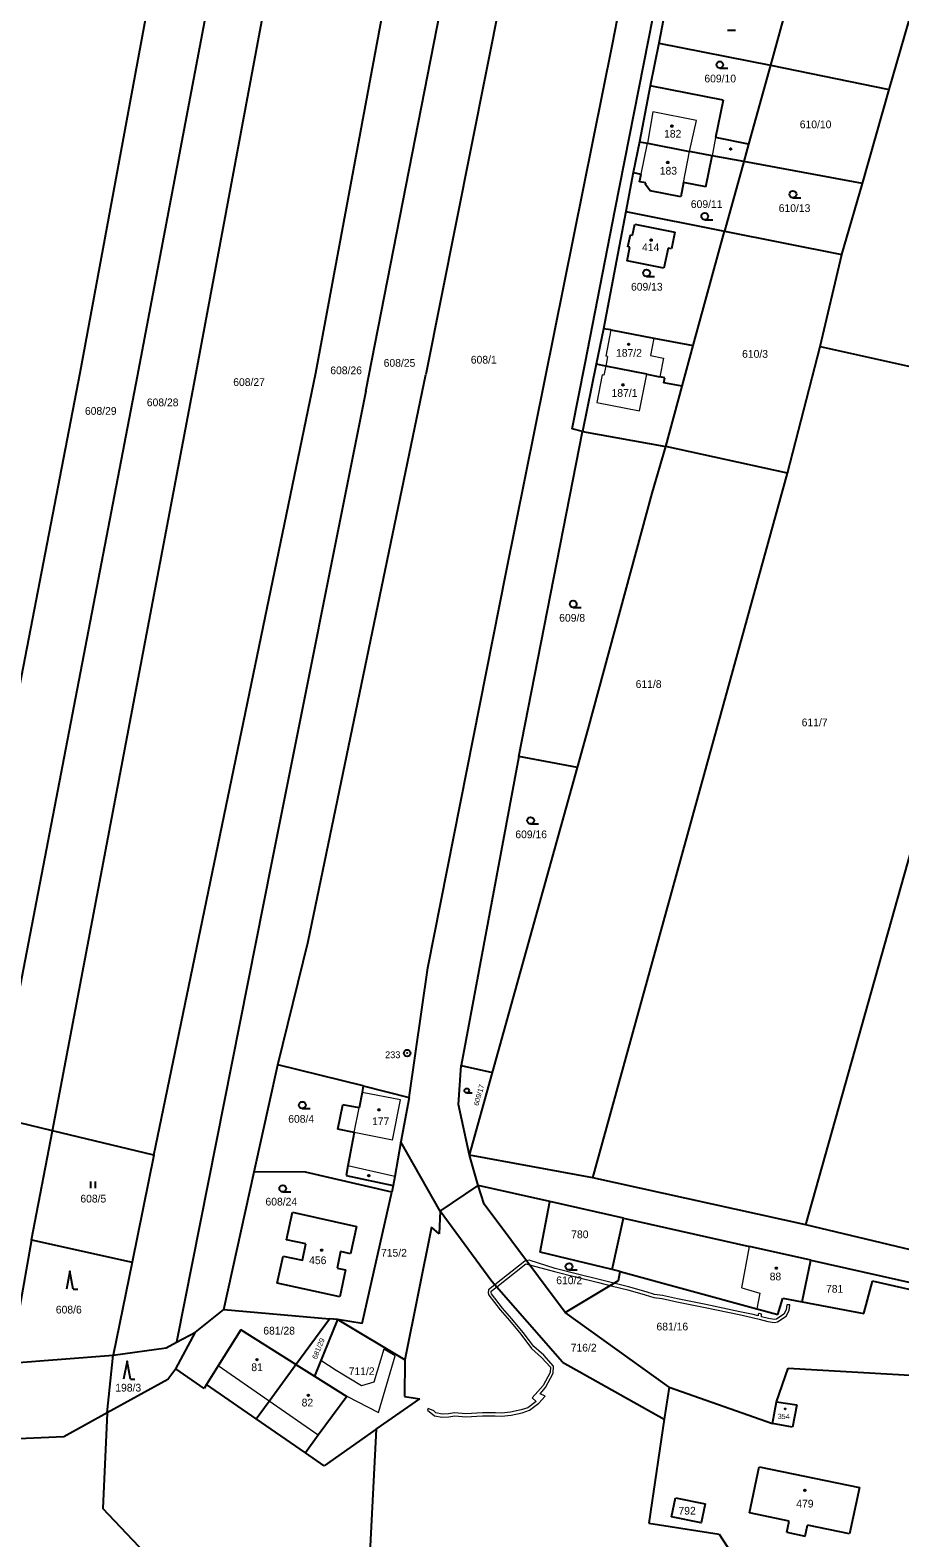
# Model space of a CAD drawing. Extents: x -701211 to -698780, y -1014269 to -1012378.
# Drawn here: x -700546.2 to -700355.1, y -1013919 to -1013587.7 of the extents above; entities that cross this region are included whole.
import ezdxf
from ezdxf.enums import TextEntityAlignment as Align

# ---------------------------------------------------------------- set-up
doc = ezdxf.new("R2010")
doc.units = 0
doc.header["$LTSCALE"] = 0.68
for name, color, linetype, lineweight in [('1', 7, 'Continuous', 25), ('13', 7, 'Continuous', 13), ('3', 7, 'Continuous', 25), ('4', 7, 'Continuous', 13), ('5', 7, 'Continuous', 25), ('8', 7, 'Continuous', 25)]:
    doc.layers.add(name, color=color, linetype=linetype, lineweight=lineweight)
doc.layers.add('2', color=7, linetype='Continuous')

msp = doc.modelspace()

# ---------------------------------------------------------------- linework, layer by layer
at = {"layer": '1'}
for p, q in [((-700418.23, -1013590.79), (-700394.56, -1013471.67)), ((-700535.23, -1013662.99), (-700512.7, -1013541.3)), ((-700522.57, -1013663.69), (-700499.72, -1013542.66)), ((-700437.71, -1013555.38), (-700459.21, -1013663.38)), ((-700509.91, -1013664.16), (-700489.96, -1013557.24)), ((-700483.42, -1013662.99), (-700464.75, -1013562.39)), ((-700472.4, -1013666.98), (-700452.48, -1013565.24)), ((-700410.31, -1013589.85), (-700405.22, -1013563.77)), ((-700376.28, -1013569.26), (-700383.46, -1013595.38)), ((-700357.38, -1013600.69), (-700349.66, -1013573.99)), ((-700405.66, -1013578.27), (-700408.05, -1013590.51)), ((-700441.55, -1013706.77), (-700418.23, -1013590.79)), ((-700417.61, -1013627.04), (-700410.31, -1013589.85)), ((-700408.05, -1013590.51), (-700409.9, -1013599.93)), ((-700408.05, -1013590.51), (-700383.46, -1013595.38)), ((-700383.46, -1013595.38), (-700388.3, -1013612.71)), ((-700383.46, -1013595.38), (-700357.38, -1013600.69)), ((-700409.9, -1013599.93), (-700412.3, -1013612.19)), ((-700393.92, -1013603.06), (-700409.9, -1013599.93)), ((-700363.26, -1013621.4), (-700357.38, -1013600.69)), ((-700393.92, -1013603.06), (-700395.54, -1013611.28)), ((-700412.3, -1013612.19), (-700413.63, -1013618.96)), ((-700412.3, -1013612.19), (-700410.54, -1013612.54)), ((-700410.54, -1013612.54), (-700401.25, -1013614.38)), ((-700388.3, -1013612.71), (-700395.54, -1013611.28)), ((-700388.3, -1013612.71), (-700389.38, -1013616.56)), ((-700396.33, -1013615.28), (-700401.25, -1013614.38)), ((-700397.68, -1013622.14), (-700396.33, -1013615.28)), ((-700389.38, -1013616.56), (-700396.33, -1013615.28)), ((-700413.63, -1013618.96), (-700415.31, -1013627.56)), ((-700413.63, -1013618.96), (-700411.88, -1013619.34)), ((-700412.24, -1013620.98), (-700411.88, -1013619.34)), ((-700389.38, -1013616.56), (-700393.59, -1013631.88)), ((-700363.26, -1013621.4), (-700389.38, -1013616.56)), ((-700410.86, -1013621.24), (-700412.24, -1013620.98)), ((-700410.92, -1013621.58), (-700410.86, -1013621.24)), ((-700409.95, -1013622.98), (-700410.92, -1013621.58)), ((-700402.59, -1013621.17), (-700403.22, -1013624.34)), ((-700397.68, -1013622.14), (-700402.59, -1013621.17)), ((-700367.79, -1013636.98), (-700363.26, -1013621.4)), ((-700403.22, -1013624.34), (-700409.95, -1013622.98)), ((-700424.24, -1013660.84), (-700417.61, -1013627.04)), ((-700415.31, -1013627.56), (-700420.17, -1013653.3)), ((-700415.31, -1013627.56), (-700393.59, -1013631.88)), ((-700414.81, -1013635.27), (-700414.25, -1013632.67)), ((-700414.25, -1013632.67), (-700413.81, -1013632.76)), ((-700413.81, -1013632.76), (-700413.32, -1013630.28)), ((-700413.32, -1013630.28), (-700404.51, -1013632.07)), ((-700404.51, -1013632.07), (-700405.26, -1013635.74)), ((-700393.59, -1013631.88), (-700367.79, -1013636.98)), ((-700414.98, -1013638.36), (-700414.37, -1013635.36)), ((-700414.37, -1013635.36), (-700414.81, -1013635.27)), ((-700405.99, -1013635.6), (-700406.89, -1013640)), ((-700405.26, -1013635.74), (-700405.99, -1013635.6)), ((-700406.89, -1013640), (-700414.98, -1013638.36)), ((-700372.54, -1013657.2), (-700367.79, -1013636.98)), ((-700420.17, -1013653.3), (-700421.77, -1013661.11)), ((-700418.54, -1013653.54), (-700420.17, -1013653.3)), ((-700418.54, -1013653.54), (-700409.11, -1013655.34)), ((-700409.11, -1013655.34), (-700400.45, -1013657)), ((-700379.77, -1013685.06), (-700372.54, -1013657.2)), ((-700372.54, -1013657.2), (-700324.49, -1013667.95)), ((-700427.07, -1013675.27), (-700424.24, -1013660.84)), ((-700421.77, -1013661.11), (-700424.78, -1013675.86)), ((-700419.7, -1013661.52), (-700421.77, -1013661.11)), ((-700410.67, -1013663.29), (-700419.7, -1013661.52)), ((-700566.22, -1013823.49), (-700535.23, -1013662.99)), ((-700553.9, -1013826.46), (-700522.57, -1013663.69)), ((-700541.27, -1013829.51), (-700509.91, -1013664.16)), ((-700519.01, -1013834.88), (-700483.42, -1013662.99)), ((-700485.12, -1013787.94), (-700459.21, -1013663.38)), ((-700410.67, -1013663.29), (-700407.82, -1013663.85)), ((-700406.69, -1013664.07), (-700407.82, -1013663.85)), ((-700406.9, -1013665.15), (-700406.69, -1013664.07)), ((-700402.89, -1013665.93), (-700406.9, -1013665.15)), ((-700406.51, -1013679.2), (-700402.89, -1013665.93)), ((-700472.4, -1013666.98), (-700493.14, -1013770.75)), ((-700375.69, -1013850.23), (-700324.49, -1013667.95)), ((-700438.82, -1013747.26), (-700424.78, -1013675.86)), ((-700424.78, -1013675.86), (-700427.07, -1013675.27)), ((-700424.78, -1013675.86), (-700406.51, -1013679.2)), ((-700409.48, -1013689.39), (-700406.51, -1013679.2)), ((-700379.77, -1013685.06), (-700406.51, -1013679.2)), ((-700422.53, -1013839.89), (-700379.77, -1013685.06)), ((-700423.54, -1013741.27), (-700409.48, -1013689.39)), ((-700458.82, -1013793.75), (-700441.55, -1013706.77)), ((-700425.89, -1013749.7), (-700423.54, -1013741.27)), ((-700438.82, -1013747.26), (-700451.5, -1013815.17)), ((-700425.89, -1013749.7), (-700438.82, -1013747.26)), ((-700444.6, -1013816.71), (-700425.89, -1013749.7)), ((-700493.14, -1013770.75), (-700514.03, -1013875.98)), ((-700491.79, -1013815.06), (-700485.12, -1013787.94)), ((-700462.91, -1013822.24), (-700458.82, -1013793.75)), ((-700496.97, -1013838.54), (-700491.79, -1013815.06)), ((-700473.02, -1013819.67), (-700491.79, -1013815.06)), ((-700452.07, -1013823.77), (-700451.5, -1013815.17)), ((-700451.5, -1013815.17), (-700444.6, -1013816.71)), ((-700449.67, -1013834.88), (-700444.6, -1013816.71)), ((-700473.25, -1013821.1), (-700473.91, -1013824.52)), ((-700473.02, -1013819.67), (-700473.25, -1013821.1)), ((-700473.02, -1013819.67), (-700462.91, -1013822.24)), ((-700478.58, -1013829.21), (-700477.5, -1013823.8)), ((-700473.91, -1013824.52), (-700477.5, -1013823.8)), ((-700462.91, -1013822.24), (-700464.69, -1013831.96)), ((-700449.67, -1013834.88), (-700452.07, -1013823.77)), ((-700541.27, -1013829.51), (-700553.9, -1013826.46)), ((-700545.87, -1013853.51), (-700541.27, -1013829.51)), ((-700519.01, -1013834.88), (-700541.27, -1013829.51)), ((-700474.95, -1013829.92), (-700478.58, -1013829.21)), ((-700474.95, -1013829.92), (-700476.36, -1013837.22)), ((-700519.01, -1013834.88), (-700523.8, -1013858.43)), ((-700464.69, -1013831.96), (-700466.07, -1013839.55)), ((-700456.11, -1013847.2), (-700464.69, -1013831.96)), ((-700447.72, -1013841.55), (-700449.67, -1013834.88)), ((-700422.53, -1013839.89), (-700449.67, -1013834.88)), ((-700476.36, -1013837.22), (-700476.77, -1013839.33)), ((-700503.59, -1013868.8), (-700496.97, -1013838.54)), ((-700485.69, -1013838.6), (-700496.97, -1013838.54)), ((-700466.7, -1013842.99), (-700485.69, -1013838.6)), ((-700476.77, -1013839.33), (-700466.44, -1013841.58)), ((-700466.07, -1013839.55), (-700466.44, -1013841.58)), ((-700375.69, -1013850.23), (-700422.53, -1013839.89)), ((-700473.25, -1013871.87), (-700466.7, -1013842.99)), ((-700466.44, -1013841.58), (-700466.7, -1013842.99)), ((-700456.11, -1013847.2), (-700447.72, -1013841.55)), ((-700446.43, -1013845.67), (-700447.72, -1013841.55)), ((-700431.98, -1013845.09), (-700447.72, -1013841.55)), ((-700489.85, -1013853.48), (-700488.53, -1013847.43)), ((-700488.53, -1013847.43), (-700474.45, -1013850.55)), ((-700456.11, -1013847.2), (-700456.28, -1013852.21)), ((-700444.7, -1013862.63), (-700456.11, -1013847.2)), ((-700428.61, -1013869.47), (-700446.43, -1013845.67)), ((-700434.12, -1013856.21), (-700431.98, -1013845.09)), ((-700415.82, -1013848.72), (-700431.98, -1013845.09)), ((-700474.45, -1013850.55), (-700475.76, -1013856.55)), ((-700457.95, -1013850.71), (-700463.85, -1013879.88)), ((-700456.28, -1013852.21), (-700457.95, -1013850.71)), ((-700418.25, -1013860.02), (-700415.82, -1013848.72)), ((-700415.82, -1013848.72), (-700388.07, -1013854.96)), ((-700350.86, -1013856.14), (-700375.69, -1013850.23)), ((-700545.87, -1013853.51), (-700550.69, -1013880.58)), ((-700545.87, -1013853.51), (-700523.8, -1013858.43)), ((-700485.58, -1013854.41), (-700489.85, -1013853.48)), ((-700491.91, -1013863.02), (-700490.62, -1013857.08)), ((-700477.97, -1013856.08), (-700478.74, -1013859.69)), ((-700475.76, -1013856.55), (-700477.97, -1013856.08)), ((-700418.25, -1013860.02), (-700434.12, -1013856.21)), ((-700374.64, -1013857.97), (-700388.07, -1013854.96)), ((-700376.52, -1013867.11), (-700374.64, -1013857.97)), ((-700374.64, -1013857.97), (-700309.64, -1013872.57)), ((-700523.8, -1013858.43), (-700527.95, -1013878.81)), ((-700478.74, -1013859.69), (-700476.87, -1013860.09)), ((-700476.87, -1013860.09), (-700478.15, -1013866.01)), ((-700416.54, -1013860.43), (-700418.25, -1013860.02)), ((-700416.89, -1013862.43), (-700416.54, -1013860.43)), ((-700416.54, -1013860.43), (-700386.47, -1013868.67)), ((-700478.15, -1013866.01), (-700491.91, -1013863.02)), ((-700429.19, -1013880.38), (-700444.7, -1013862.63)), ((-700428.61, -1013869.47), (-700416.89, -1013862.43)), ((-700362.97, -1013869.7), (-700361.05, -1013862.58)), ((-700310, -1013874.16), (-700361.05, -1013862.58)), ((-700381.85, -1013869.93), (-700380.79, -1013866.3)), ((-700380.79, -1013866.3), (-700376.52, -1013867.11)), ((-700376.52, -1013867.11), (-700362.97, -1013869.7)), ((-700509.85, -1013873.75), (-700503.59, -1013868.8)), ((-700503.59, -1013868.8), (-700480.41, -1013870.83)), ((-700487.77, -1013880.88), (-700480.41, -1013870.83)), ((-700478.65, -1013870.99), (-700483.68, -1013883.43)), ((-700478.65, -1013870.99), (-700480.41, -1013870.83)), ((-700463.85, -1013879.88), (-700478.65, -1013870.99)), ((-700473.25, -1013871.87), (-700478.65, -1013870.99)), ((-700405.77, -1013885.85), (-700428.61, -1013869.47)), ((-700386.47, -1013868.67), (-700381.85, -1013869.93)), ((-700514.18, -1013881.83), (-700509.85, -1013873.75)), ((-700514.03, -1013875.98), (-700509.85, -1013873.75)), ((-700499.89, -1013873.27), (-700504.87, -1013881.22)), ((-700487.77, -1013880.88), (-700499.89, -1013873.27)), ((-700527.95, -1013878.81), (-700516.32, -1013877.21)), ((-700516.32, -1013877.21), (-700514.03, -1013875.98)), ((-700550.69, -1013880.58), (-700527.95, -1013878.81)), ((-700529.23, -1013891.54), (-700527.95, -1013878.81)), ((-700504.87, -1013881.22), (-700507.42, -1013885.29)), ((-700493.69, -1013888.95), (-700487.77, -1013880.88)), ((-700487.77, -1013880.88), (-700483.68, -1013883.43)), ((-700463.85, -1013879.88), (-700463.94, -1013887.92)), ((-700429.19, -1013880.38), (-700406.82, -1013892.92)), ((-700515.93, -1013884.17), (-700529.23, -1013891.54)), ((-700514.18, -1013881.83), (-700515.93, -1013884.17)), ((-700507.95, -1013886.14), (-700514.18, -1013881.83)), ((-700382.19, -1013889.08), (-700379.57, -1013881.73)), ((-700379.57, -1013881.73), (-700347.72, -1013883.56)), ((-700507.42, -1013885.29), (-700507.95, -1013886.14)), ((-700496.52, -1013892.82), (-700507.42, -1013885.29)), ((-700405.77, -1013885.85), (-700406.82, -1013892.92)), ((-700405.77, -1013885.85), (-700383.06, -1013893.82)), ((-700496.52, -1013892.82), (-700493.69, -1013888.95)), ((-700470.13, -1013895.13), (-700460.58, -1013888.45)), ((-700463.94, -1013887.92), (-700460.58, -1013888.45)), ((-700383.06, -1013893.82), (-700382.19, -1013889.08)), ((-700382.19, -1013889.08), (-700377.73, -1013889.78)), ((-700377.73, -1013889.78), (-700378.66, -1013894.63)), ((-700529.23, -1013891.54), (-700538.77, -1013896.75)), ((-700529.23, -1013891.54), (-700530.22, -1013912.51)), ((-700485.71, -1013900.3), (-700496.52, -1013892.82)), ((-700406.82, -1013892.92), (-700410.21, -1013915.72)), ((-700378.66, -1013894.63), (-700383.06, -1013893.82)), ((-700538.77, -1013896.75), (-700570.09, -1013898.25)), ((-700482.86, -1013896.43), (-700485.71, -1013900.3)), ((-700470.13, -1013895.13), (-700481.59, -1013903.14)), ((-700470.13, -1013895.13), (-700472.45, -1013940.74)), ((-700481.59, -1013903.14), (-700485.71, -1013900.3)), ((-700388.11, -1013913.51), (-700385.98, -1013903.36)), ((-700385.98, -1013903.36), (-700363.9, -1013907.89)), ((-700405.24, -1013914.4), (-700404.36, -1013910.22)), ((-700404.36, -1013910.22), (-700397.87, -1013911.53)), ((-700363.9, -1013907.89), (-700366.09, -1013918.12)), ((-700486.79, -1013958.39), (-700530.22, -1013912.51)), ((-700379.39, -1013915.34), (-700388.11, -1013913.51)), ((-700410.21, -1013915.72), (-700394.77, -1013918.2)), ((-700379.9, -1013917.76), (-700379.39, -1013915.34)), ((-700375.83, -1013918.61), (-700375.32, -1013916.19)), ((-700366.09, -1013918.12), (-700375.32, -1013916.19)), ((-700394.77, -1013918.2), (-700369.62, -1013956.44)), ((-700379.9, -1013917.76), (-700375.83, -1013918.61))]:
    msp.add_line(p, q, dxfattribs=at)
for points in [[(-700402.89, -1013665.93), (-700400.45, -1013657), (-700393.59, -1013631.88)], [(-700490.62, -1013857.08), (-700486.36, -1013858), (-700485.58, -1013854.41)], [(-700483.68, -1013883.43), (-700476.58, -1013887.89), (-700482.86, -1013896.43)], [(-700397.87, -1013911.53), (-700398.7, -1013915.7), (-700405.24, -1013914.4)]]:
    msp.add_lwpolyline(points, dxfattribs=at)
at = {"layer": '13'}
for points in [[(-700379.91, -1013867.76), (-700380.03, -1013868.86), (-700380.52, -1013869.8), (-700382.18, -1013870.91), (-700382.6, -1013870.98), (-700383.92, -1013870.79), (-700385.49, -1013870.39), (-700385.48, -1013869.81), (-700385.68, -1013869.73), (-700385.97, -1013869.66), (-700386.2, -1013869.81), (-700386.2, -1013870.2), (-700387.33, -1013869.89), (-700390.2, -1013869.29), (-700397.72, -1013867.7), (-700403.95, -1013866.46), (-700407.2, -1013865.71), (-700408.97, -1013865.5), (-700410.84, -1013864.91), (-700414.71, -1013863.82), (-700421.11, -1013862.23), (-700426.18, -1013860.98), (-700430.81, -1013859.78), (-700436.49, -1013857.99), (-700437.51, -1013858.15), (-700444.07, -1013863.35), (-700443.64, -1013863.84), (-700437.23, -1013858.77), (-700430.99, -1013860.42), (-700426.34, -1013861.62), (-700421.27, -1013862.87), (-700418.18, -1013863.71), (-700414.87, -1013864.46), (-700411.02, -1013865.55), (-700409.11, -1013866.14), (-700407.32, -1013866.37), (-700404.09, -1013867.1), (-700397.86, -1013868.34), (-700390.34, -1013869.93), (-700387.49, -1013870.53), (-700385.94, -1013870.96), (-700384.04, -1013871.43), (-700382.6, -1013871.64), (-700381.94, -1013871.55), (-700380.02, -1013870.26), (-700379.39, -1013869.06), (-700379.25, -1013867.8)], [(-700455.67, -1013892.49), (-700454.16, -1013892.4), (-700452.89, -1013892.19), (-700450.45, -1013892.38), (-700446.78, -1013892.18), (-700443.96, -1013892.17), (-700442.59, -1013892.24), (-700440.5, -1013892.04), (-700438.09, -1013891.52), (-700436.47, -1013890.96), (-700434.38, -1013889.36), (-700432.98, -1013887.84), (-700434.1, -1013887.37), (-700432.9, -1013885.91), (-700431.25, -1013882.82), (-700431.14, -1013881.27), (-700433.33, -1013878.85), (-700435.51, -1013876.93), (-700437.87, -1013873.84), (-700440.36, -1013870.82), (-700442.38, -1013868.48), (-700444.77, -1013865.34), (-700444.86, -1013865.09), (-700444.84, -1013864.79), (-700443.64, -1013863.84), (-700444.07, -1013863.35), (-700445.46, -1013864.45), (-700445.54, -1013865.17), (-700445.35, -1013865.66), (-700442.9, -1013868.9), (-700440.86, -1013871.24), (-700438.39, -1013874.26), (-700435.99, -1013877.39), (-700433.79, -1013879.33), (-700431.82, -1013881.51), (-700431.89, -1013882.64), (-700433.44, -1013885.53), (-700434.64, -1013886.86), (-700435.87, -1013888.25), (-700434.99, -1013889), (-700436.79, -1013890.38), (-700438.27, -1013890.88), (-700440.6, -1013891.38), (-700442.61, -1013891.58), (-700443.94, -1013891.51), (-700446.8, -1013891.52), (-700450.45, -1013891.72), (-700452.91, -1013891.53), (-700454.24, -1013891.74), (-700455.63, -1013891.83), (-700457.06, -1013891.54), (-700457.48, -1013891.06), (-700458.73, -1013890.57), (-700458.86, -1013890.92), (-700457.34, -1013892.16)], [(-700482.3, -1013880.03), (-700483.68, -1013883.43), (-700476.59, -1013887.87), (-700469.64, -1013891.47), (-700465.94, -1013878.99), (-700468.43, -1013877.49), (-700470.67, -1013884.76), (-700473.35, -1013885.55), (-700478.92, -1013882.23)], [(-700482.3, -1013880.03), (-700483.68, -1013883.43), (-700476.59, -1013887.87), (-700469.64, -1013891.47), (-700465.94, -1013878.99), (-700468.43, -1013877.49), (-700470.67, -1013884.76), (-700473.35, -1013885.55), (-700478.92, -1013882.23)]]:
    msp.add_lwpolyline(points, close=True, dxfattribs=at)
at = {"layer": '3'}
for p, q in [((-700392.943, -1013587.68), (-700391.193, -1013587.68)), ((-700394.623, -1013596.04), (-700392.873, -1013596.04)), ((-700378.553, -1013624.51), (-700376.803, -1013624.51)), ((-700397.933, -1013629.33), (-700396.183, -1013629.33)), ((-700410.703, -1013641.79), (-700408.953, -1013641.79)), ((-700426.843, -1013714.54), (-700425.093, -1013714.54)), ((-700436.203, -1013762.12), (-700434.453, -1013762.12)), ((-700450.235, -1013821.23), (-700449.063, -1013821.23)), ((-700486.383, -1013824.64), (-700484.633, -1013824.64)), ((-700532.821, -1013842.17), (-700532.821, -1013840.67)), ((-700531.82, -1013842.17), (-700531.82, -1013840.67)), ((-700490.673, -1013842.98), (-700488.923, -1013842.98)), ((-700427.753, -1013860.12), (-700426.003, -1013860.12)), ((-700536.73, -1013864.35), (-700535.734, -1013864.35)), ((-700524.15, -1013884.14), (-700523.154, -1013884.14))]:
    msp.add_line(p, q, dxfattribs=at)
for points in [[(-700536.73, -1013864.35), (-700537.48, -1013860.35), (-700538.23, -1013864.35)], [(-700524.15, -1013884.14), (-700524.9, -1013880.14), (-700525.65, -1013884.14)]]:
    msp.add_lwpolyline(points, dxfattribs=at)
for centre, radius in [((-700394.6229, -1013595.2898), 0.75), ((-700378.5529, -1013623.7598), 0.75), ((-700397.9329, -1013628.5798), 0.75), ((-700410.7029, -1013641.0398), 0.75), ((-700426.8429, -1013713.7898), 0.75), ((-700436.2029, -1013761.3698), 0.75), ((-700450.2352, -1013820.7274), 0.5025), ((-700486.3829, -1013823.8898), 0.75), ((-700490.6729, -1013842.2298), 0.75), ((-700427.7529, -1013859.3698), 0.75)]:
    msp.add_circle(centre, radius, dxfattribs=at)
at = {"layer": '4'}
for p, q in [((-700409.31, -1013605.63), (-700410.54, -1013612.54)), ((-700399.77, -1013607.52), (-700409.31, -1013605.63)), ((-700401.25, -1013614.38), (-700399.77, -1013607.52)), ((-700411.88, -1013619.34), (-700410.54, -1013612.54)), ((-700395.54, -1013611.28), (-700396.33, -1013615.28)), ((-700402.59, -1013621.17), (-700401.25, -1013614.38)), ((-700418.54, -1013653.54), (-700419.68, -1013659.33)), ((-700409.11, -1013655.34), (-700409.86, -1013659.17)), ((-700409.86, -1013659.17), (-700407.02, -1013659.73)), ((-700419.7, -1013661.52), (-700420.08, -1013663.47)), ((-700419.28, -1013659.41), (-700419.7, -1013661.52)), ((-700419.28, -1013659.41), (-700419.68, -1013659.33)), ((-700407.02, -1013659.73), (-700407.82, -1013663.85)), ((-700420.47, -1013663.39), (-700421.67, -1013669.49)), ((-700420.08, -1013663.47), (-700420.47, -1013663.39)), ((-700412.25, -1013671.34), (-700410.67, -1013663.29)), ((-700421.67, -1013669.49), (-700412.25, -1013671.34)), ((-700464.8, -1013822.76), (-700473.25, -1013821.1)), ((-700474.95, -1013829.92), (-700473.91, -1013824.52)), ((-700466.55, -1013831.59), (-700464.8, -1013822.76)), ((-700466.55, -1013831.59), (-700474.95, -1013829.92)), ((-700466.07, -1013839.55), (-700476.36, -1013837.22)), ((-700389.82, -1013864.07), (-700388.07, -1013854.96)), ((-700389.82, -1013864.07), (-700385.83, -1013865.24)), ((-700385.83, -1013865.24), (-700386.47, -1013868.67)), ((-700493.69, -1013888.95), (-700504.87, -1013881.22)), ((-700482.86, -1013896.43), (-700493.69, -1013888.95))]:
    msp.add_line(p, q, dxfattribs=at)
at = {"layer": '5'}
for centre, radius in [((-700405.1568, -1013608.7692), 0.175), ((-700392.2468, -1013613.7892), 0.175), ((-700406.0568, -1013616.7492), 0.175), ((-700409.7068, -1013633.8192), 0.175), ((-700414.6368, -1013656.7392), 0.175), ((-700415.8968, -1013665.6292), 0.175), ((-700469.5468, -1013824.9292), 0.175), ((-700471.7668, -1013839.4092), 0.175), ((-700482.1268, -1013855.7592), 0.175), ((-700382.2068, -1013859.7292), 0.175), ((-700496.3268, -1013879.8392), 0.175), ((-700485.0768, -1013887.6692), 0.175), ((-700380.2846, -1013890.6594), 0.1172), ((-700375.9368, -1013908.5292), 0.175)]:
    msp.add_circle(centre, radius, dxfattribs=at)
at = {"layer": '8'}
for radius in [0.75, 0.03]:
    msp.add_circle((-700463.33, -1013812.4598), radius, dxfattribs=at)

# ---------------------------------------------------------------- texts
at = {"layer": '2'}
for s, p in [('609/10', (-700398.01, -1013599.165)), ('182', (-700406.87, -1013611.295)), ('610/10', (-700377.05, -1013609.235)), ('183', (-700407.82, -1013619.425)), ('609/11', (-700400.99, -1013626.755)), ('610/13', (-700381.68, -1013627.635)), ('414', (-700411.72, -1013636.245)), ('609/13', (-700414.14, -1013644.915)), ('187/2', (-700417.43, -1013659.445)), ('187/1', (-700418.42, -1013668.255)), ('609/8', (-700429.92, -1013717.665)), ('611/8', (-700413.12, -1013732.225)), ('611/7', (-700376.63, -1013740.645)), ('609/16', (-700439.56, -1013765.245)), ('608/4', (-700489.47, -1013827.765)), ('177', (-700471.05, -1013828.295)), ('608/24', (-700494.47, -1013845.955)), ('780', (-700427.28, -1013853.135)), ('456', (-700484.88, -1013858.835)), ('715/2', (-700469.08, -1013857.195)), ('88', (-700383.66, -1013862.405)), ('610/2', (-700430.57, -1013863.245)), ('781', (-700371.28, -1013865.115)), ('681/28', (-700494.95, -1013874.305)), ('681/16', (-700408.54, -1013873.405)), ('716/2', (-700427.39, -1013878.035)), ('81', (-700497.58, -1013882.345)), ('711/2', (-700476.18, -1013883.215)), ('198/3', (-700527.48, -1013886.835)), ('82', (-700486.52, -1013890.115))]:
    msp.add_text(s, height=1.7, dxfattribs=at).set_placement(p)
for s, height, p in [('608/1', 1.7, (-700446.5, -1013660.945)), ('610/3', 1.7, (-700386.88, -1013659.675)), ('608/26', 1.7, (-700476.75, -1013663.285)), ('608/25', 1.7, (-700465.02, -1013661.645)), ('608/27', 1.7, (-700498.08, -1013665.865)), ('608/28', 1.7, (-700517.07, -1013670.325)), ('608/29', 1.7, (-700530.67, -1013672.205)), ('608/5', 1.7, (-700532.31, -1013845.295)), ('608/6', 1.7, (-700537.7, -1013869.685)), ('354', 1.14, (-700380.57, -1013892.875)), ('479', 1.7, (-700375.929, -1013912.315)), ('792', 1.7, (-700401.809, -1013913.875))]:
    msp.add_text(s, height=height, dxfattribs=at).set_placement(p, align=Align.CENTER)
for s, rotation, p in [('609/17', 74, (-700447.0224, -1013821.8386)), ('681/29', 68, (-700482.3213, -1013877.608))]:
    msp.add_text(s, height=1.14, rotation=rotation, dxfattribs=at).set_placement(p, align=Align.CENTER)
at = {"layer": '8'}
msp.add_text('233', height=1.5, dxfattribs=at).set_placement((-700464.829, -1013813.577), align=Align.RIGHT)

doc.saveas('drawing.dxf')
